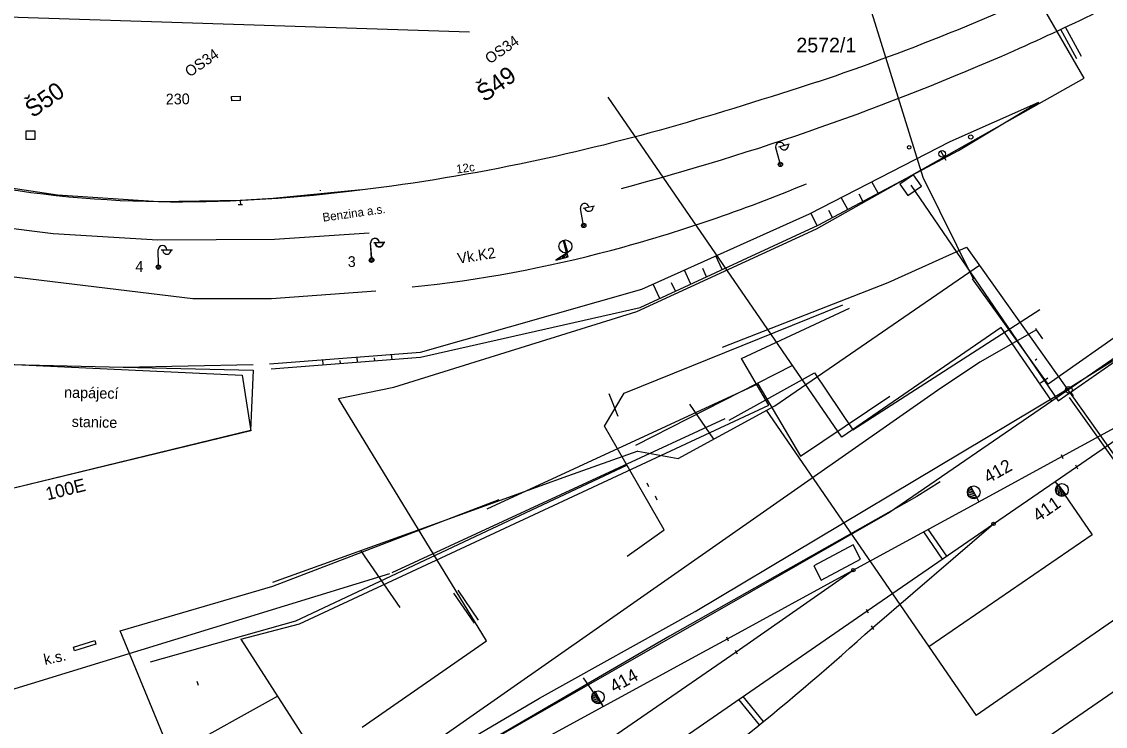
# Model space of a CAD drawing. Extents: x -469926 to -462499, y -1098642 to -1092733.
# Drawn here: x -465036.5 to -464910.6, y -1095162.2 to -1095080.4 of the extents above; entities that cross this region are included whole.
import ezdxf

# ---------------------------------------------------------------- set-up
doc = ezdxf.new("R2010")
doc.units = 0
for name, color, linetype in [('Vrstva 1', 7, 'Continuous'), ('Vrstva 11', 7, 'Continuous'), ('Vrstva 12', 7, 'Continuous'), ('Vrstva 13', 7, 'Continuous'), ('Vrstva 14', 7, 'Continuous'), ('Vrstva 16', 7, 'Continuous'), ('Vrstva 18', 7, 'Continuous'), ('Vrstva 2', 7, 'Continuous'), ('Vrstva 26', 7, 'Continuous'), ('Vrstva 36', 7, 'Continuous'), ('Vrstva 37', 7, 'Continuous'), ('Vrstva 40', 7, 'Continuous'), ('Vrstva 42', 7, 'Continuous'), ('Vrstva 44', 7, 'Continuous'), ('Vrstva 46', 7, 'Continuous'), ('Vrstva 47', 7, 'Continuous'), ('Vrstva 48', 7, 'Continuous'), ('Vrstva 50', 7, 'Continuous'), ('Vrstva 51', 7, 'Continuous'), ('Vrstva 52', 7, 'Continuous'), ('Vrstva 54', 7, 'Continuous'), ('Vrstva 55', 7, 'Continuous'), ('Vrstva 6', 7, 'Continuous'), ('Vrstva 62', 7, 'Continuous'), ('Vrstva 7', 7, 'Continuous'), ('Vrstva 8', 7, 'Continuous'), ('Vrstva 9', 7, 'Continuous')]:
    doc.layers.add(name, color=color, linetype=linetype)

msp = doc.modelspace()

# ---------------------------------------------------------------- linework, layer by layer
at = {"layer": 'Vrstva 1'}
for p, q in [((-464918.58, -1095116.13), (-464925.18, -1095119.89)), ((-464918.58, -1095116.13), (-464918.67, -1095116.01)), ((-464917.84, -1095117.18), (-464918.58, -1095116.13)), ((-464925.18, -1095119.89), (-464930.08, -1095123.21)), ((-464918.74, -1095119.67), (-464918.55, -1095119.53)), ((-464930.08, -1095123.21), (-465604.79, -1095594.4)), ((-464956.09, -1095128.85), (-464958.89, -1095124.77)), ((-464949.99, -1095125.49), (-464925.6, -1095160.96)), ((-464964.91, -1095130.24), (-464973.09, -1095133.15)), ((-464964.92, -1095130.25), (-464960.21, -1095131.11)), ((-464937.66, -1095150.75), (-464923.59, -1095138.69)), ((-464992.54, -1095148.41), (-464997.09, -1095141.79)), ((-464900.45, -1095143.49), (-464925.6, -1095160.96)), ((-464968.96, -1095159.87), (-464971.23, -1095156.57))]:
    msp.add_line(p, q, dxfattribs=at)
for points in [[(-464940.22, -1095179.25), (-464920.04, -1095165.33), (-464892.71, -1095146.51), (-464867.81, -1095129.37), (-464845.96, -1095114.34), (-464821.29, -1095097.22)], [(-465050.14, -1095214.48), (-465034.45, -1095203.65), (-465015.18, -1095190.36), (-464994.32, -1095175.97), (-464979.23, -1095165.52), (-464968.95, -1095159.91), (-464956.87, -1095153.32), (-464954.51, -1095152.03), (-464939.88, -1095144.06), (-464925.29, -1095136.11), (-464915.63, -1095130.86), (-464899.25, -1095121.96), (-464883.59, -1095113.44), (-464858.21, -1095099.59), (-464856.89, -1095098.88)], [(-465299.53, -1095397.72), (-465279.51, -1095383.93), (-465245.31, -1095360.38), (-465221.86, -1095344.22), (-465188.35, -1095321.12), (-465161.65, -1095302.72), (-465141.83, -1095289.07), (-465111.01, -1095267.84), (-465085.66, -1095250.39), (-465067.71, -1095238.02), (-465044.83, -1095222.26), (-465028.95, -1095211.34), (-465009.28, -1095197.81), (-464990.44, -1095184.8), (-464971.42, -1095171.67), (-464938.27, -1095148.8), (-464923.59, -1095138.69), (-464916.41, -1095133.75), (-464913.95, -1095132.05), (-464899.25, -1095121.96), (-464885.18, -1095112.29)], [(-464973.09, -1095133.15), (-464989.16, -1095138.94), (-465007.36, -1095145.49)], [(-464916.19, -1095134.03), (-464912.13, -1095139.94), (-464931.09, -1095152.98)], [(-465302.13, -1095393.8), (-465281.92, -1095379.85), (-465248.22, -1095356.6), (-465224.39, -1095340.19), (-465191.04, -1095317.22), (-465164.14, -1095298.72), (-465144.29, -1095285.02), (-465113.48, -1095263.74), (-465088.4, -1095246.47), (-465070.22, -1095233.95), (-465047.5, -1095218.29), (-465031.62, -1095207.37), (-465012.2, -1095194.01), (-464992.95, -1095180.77), (-464974.16, -1095167.8), (-464953.5, -1095153.56), (-464939.88, -1095144.06)]]:
    msp.add_lwpolyline(points, dxfattribs=at)
msp.add_arc((-465144.52, -1094923.25), 307.48, 305.1847, 312.2798, dxfattribs=at)
at = {"layer": 'Vrstva 12'}
for p, q in [((-465039.79, -1095120.13), (-465024.73, -1095120.5)), ((-465039.79, -1095120.13), (-465024.73, -1095120.5)), ((-465024.73, -1095120.5), (-465009.62, -1095120.85)), ((-465009.62, -1095120.85), (-465009.93, -1095127.84)), ((-465009.93, -1095127.84), (-465039.03, -1095134.93))]:
    msp.add_line(p, q, dxfattribs=at)
msp.add_lwpolyline([(-465010.89, -1095121.43), (-465009.9, -1095127.88), (-465039.04, -1095134.92), (-465039.04, -1095134.92)], dxfattribs=at)
at = {"layer": 'Vrstva 14'}
msp.add_line((-464926.23, -1095093.75), (-464926.23, -1095093.75), dxfattribs=at)
msp.add_line((-464926.23, -1095093.75), (-464926.23, -1095093.75), dxfattribs=at)
msp.add_circle((-464926.23, -1095093.75), 0.25, dxfattribs=at)
msp.add_circle((-464926.23, -1095093.75), 0.25, dxfattribs=at)
at = {"layer": 'Vrstva 16'}
for p, q in [((-464929.73, -1095095.37), (-464929.11, -1095096.46)), ((-464914.62, -1095123.42), (-464914.32, -1095123.82))]:
    msp.add_line(p, q, dxfattribs=at)
msp.add_lwpolyline([(-465036, -1095093.04), (-465035, -1095093.04), (-465035, -1095094.04), (-465036, -1095094.04), (-465036, -1095093.04)], dxfattribs=at)
for centre, radius in [((-464929.55, -1095095.7), 0.375), ((-464914.84, -1095123.12), 0.378)]:
    msp.add_circle(centre, radius, dxfattribs=at)
at = {"layer": 'Vrstva 18'}
for p, q in [((-465011.13, -1095101.12), (-465011.1, -1095101.62)), ((-465010.85, -1095101.61), (-465011.35, -1095101.64))]:
    msp.add_line(p, q, dxfattribs=at)
at = {"layer": 'Vrstva 26'}
msp.add_lwpolyline([(-465009.93, -1095178.89), (-465008.64, -1095177.95), (-464976.35, -1095158.93), (-464958.24, -1095148.86), (-464915.86, -1095123.56), (-464906.97, -1095118)], dxfattribs=at)
at = {"layer": 'Vrstva 36'}
for p, q in [((-464973.56, -1095105.81), (-464973.55, -1095105.8)), ((-464973.51, -1095105.98), (-464973.44, -1095105.85)), ((-464973.44, -1095106.24), (-464973.37, -1095106.11)), ((-464973.37, -1095106.49), (-464973.3, -1095106.37)), ((-464973.75, -1095107.87), (-464973.5, -1095107.43)), ((-464973.5, -1095107.8), (-464973.15, -1095107.2)), ((-464973.3, -1095106.75), (-464973.23, -1095106.62)), ((-464973.24, -1095107.74), (-464973.07, -1095107.43)), ((-464973.23, -1095107.01), (-464973.16, -1095106.88)), ((-464974.34, -1095108.45), (-464974.34, -1095108.45)), ((-464974.26, -1095108.01), (-464974.2, -1095107.9)), ((-464974.01, -1095107.94), (-464973.85, -1095107.66))]:
    msp.add_line(p, q, dxfattribs=at)
msp.add_lwpolyline([(-464973.56, -1095105.8), (-464973.46, -1095105.77), (-464973.09, -1095107.12), (-464973.19, -1095107.15)], close=True, dxfattribs=at)
for points in [[(-464973.56, -1095105.8), (-464973.46, -1095105.77), (-464973.09, -1095107.12), (-464973.19, -1095107.15), (-464973.56, -1095105.8)], [(-464974.45, -1095108.06), (-464973, -1095107.67), (-464973.13, -1095107.19), (-464974.45, -1095108.06)]]:
    msp.add_lwpolyline(points, dxfattribs=at)
msp.add_circle((-464973.33, -1095106.46), 0.75, dxfattribs=at)
at = {"layer": 'Vrstva 42'}
for p, q in [((-464939.93, -1095127.78), (-464918.2, -1095113.78)), ((-464954.31, -1095126.62), (-464944.4, -1095121.14)), ((-464944.4, -1095121.14), (-464939.93, -1095127.78)), ((-464993.47, -1095144.33), (-464954.76, -1095126.44)), ((-465049.24, -1095161.44), (-464993.73, -1095144.46))]:
    msp.add_line(p, q, dxfattribs=at)
at = {"layer": 'Vrstva 44'}
for p, q in [((-464935.82, -1095110.65), (-464926.71, -1095106.53)), ((-464926.71, -1095106.53), (-464896.91, -1095148.58)), ((-464948.98, -1095124.96), (-464925.22, -1095108.62)), ((-464955.08, -1095118.15), (-464935.82, -1095110.65)), ((-464960.21, -1095131.11), (-464948.98, -1095124.96))]:
    msp.add_line(p, q, dxfattribs=at)
at = {"layer": 'Vrstva 46'}
for p, q in [((-464952.86, -1095119.46), (-464940.33, -1095113.62)), ((-464949.7, -1095124.91), (-464952.86, -1095119.46)), ((-465004.23, -1095150.29), (-464949.7, -1095124.91)), ((-465011.06, -1095152.07), (-465004.23, -1095150.29)), ((-465011.06, -1095152.07), (-465004.23, -1095150.29)), ((-465011.06, -1095152.07), (-464998.79, -1095171.11)), ((-465011.06, -1095152.07), (-464998.79, -1095171.11)), ((-465057.73, -1095186.96), (-465006.79, -1095158.69)), ((-465057.73, -1095186.96), (-465006.79, -1095158.69))]:
    msp.add_line(p, q, dxfattribs=at)
msp.add_lwpolyline([(-465039.81, -1095120.04), (-465010.89, -1095121.43)], dxfattribs=at)
at = {"layer": 'Vrstva 47'}
for p, q in [((-464966.52, -1095123.52), (-464941.09, -1095113.24)), ((-464968.8, -1095127.32), (-464966.52, -1095123.52)), ((-464961.84, -1095139.38), (-464968.8, -1095127.32)), ((-465004.65, -1095149.95), (-464966.19, -1095131.85)), ((-464966.14, -1095142.43), (-464961.84, -1095139.38)), ((-465021.56, -1095154.71), (-465004.65, -1095149.95))]:
    msp.add_line(p, q, dxfattribs=at)
at = {"layer": 'Vrstva 48'}
for p, q in [((-464937, -1095100.28), (-464937.71, -1095098.95)), ((-464940.52, -1095102.16), (-464941.27, -1095100.77)), ((-464938.76, -1095101.22), (-464939.21, -1095100.39)), ((-464942.29, -1095103.1), (-464942.73, -1095102.27)), ((-464944.06, -1095104.04), (-464944.83, -1095102.6)), ((-464955.11, -1095109.15), (-464955.84, -1095107.56)), ((-464958.74, -1095110.83), (-464959.49, -1095109.21)), ((-464956.92, -1095109.99), (-464957.37, -1095109.02)), ((-464962.37, -1095112.51), (-464963.14, -1095110.85)), ((-464960.55, -1095111.67), (-464961, -1095110.69)), ((-465001.46, -1095120.21), (-465001.51, -1095119.61)), ((-464999.47, -1095120.05), (-464999.49, -1095119.7)), ((-464997.47, -1095119.9), (-464997.52, -1095119.31)), ((-464995.48, -1095119.74), (-464995.51, -1095119.39)), ((-464993.48, -1095119.58), (-464993.53, -1095119.01))]:
    msp.add_line(p, q, dxfattribs=at)
at = {"layer": 'Vrstva 50'}
for p, q in [((-464913.05, -1095086.93), (-464926.19, -1095064.19)), ((-464913.05, -1095086.93), (-464926.19, -1095064.19)), ((-464944.15, -1095104.43), (-464913.05, -1095086.93)), ((-464965.04, -1095114.02), (-464944.15, -1095104.43)), ((-464993.27, -1095122.82), (-464965.04, -1095114.02)), ((-464999.71, -1095124.14), (-464993.27, -1095122.82)), ((-464982.5, -1095152.25), (-464999.71, -1095124.14)), ((-464996.93, -1095162.29), (-464982.5, -1095152.25))]:
    msp.add_line(p, q, dxfattribs=at)
at = {"layer": 'Vrstva 51'}
for p, q in [((-464982.43, -1095136.95), (-464950.99, -1095122.43)), ((-464950.99, -1095122.43), (-464946.01, -1095130.83)), ((-464946.01, -1095130.83), (-464935.63, -1095123.85)), ((-464929.79, -1095133.81), (-464932.5, -1095135.52)), ((-465007.32, -1095145.91), (-464981.04, -1095135.87)), ((-464932.5, -1095135.52), (-464961.23, -1095151.74)), ((-465025.06, -1095151.11), (-465007.32, -1095145.91)), ((-465025.06, -1095151.11), (-465007.32, -1095145.91)), ((-465019.53, -1095164.56), (-465025.06, -1095151.11)), ((-464961.23, -1095151.74), (-464986.27, -1095166.26))]:
    msp.add_line(p, q, dxfattribs=at)
at = {"layer": 'Vrstva 52'}
for p, q in [((-464931.77, -1095098.46), (-464942.97, -1095062.48)), ((-465054.45, -1095079.27), (-464984.46, -1095081.55)), ((-464925.92, -1095110.28), (-464931.77, -1095098.46)), ((-464917.23, -1095122.44), (-464926.03, -1095110.24)), ((-464907.29, -1095115.47), (-464917.23, -1095122.44))]:
    msp.add_line(p, q, dxfattribs=at)
at = {"layer": 'Vrstva 54'}
for p, q in [((-464946.96, -1095120.29), (-464965.18, -1095129.57)), ((-464918.12, -1095122.3), (-464917.26, -1095121.71)), ((-464914.81, -1095124), (-464883.39, -1095167.99))]:
    msp.add_line(p, q, dxfattribs=at)
for points in [[(-464905.12, -1095116.38), (-464916.82, -1095124.42), (-464922.68, -1095115.89), (-464941.23, -1095128.63), (-464968.38, -1095089.12)], [(-464933.21, -1095099.35), (-464916.08, -1095124.4), (-464901.81, -1095114.5), (-464902.71, -1095113.19)], [(-464916.82, -1095124.42), (-464935.66, -1095137.37), (-465026.27, -1095189.19), (-465020.81, -1095196.55), (-465298.4, -1095387.38), (-465300.51, -1095384.31), (-465702.28, -1095658.07)]]:
    msp.add_lwpolyline(points, dxfattribs=at)
for points in [[(-464933.54, -1095100.56), (-464931.95, -1095099.47), (-464932.87, -1095098.13), (-464934.46, -1095099.23)], [(-464943.6, -1095145.21), (-464939.04, -1095142.77), (-464939.91, -1095141.13), (-464944.48, -1095143.57)]]:
    msp.add_lwpolyline(points, close=True, dxfattribs=at)
at = {"layer": 'Vrstva 55'}
for p, q in [((-464971.25, -1095103.78), (-464971.59, -1095102.07)), ((-464971.25, -1095102), (-464969.97, -1095101.75)), ((-464971.42, -1095104.15), (-464971.18, -1095103.78)), ((-464971.28, -1095104.27), (-464971.01, -1095103.87)), ((-464995.88, -1095107.81), (-464995.96, -1095106.06)), ((-464995.61, -1095106.04), (-464994.31, -1095105.99)), ((-464996.1, -1095108.14), (-464995.81, -1095107.81)), ((-464995.98, -1095108.28), (-464995.66, -1095107.93))]:
    msp.add_line(p, q, dxfattribs=at)
for points in [[(-465007.7, -1095120.09), (-464990.17, -1095118.75), (-464964.46, -1095111.44), (-464944.96, -1095102.67), (-464928.61, -1095094.28), (-464918.33, -1095089.72)], [(-465007.53, -1095120.69), (-464990.16, -1095119.32), (-464964.63, -1095113.55), (-464943.95, -1095103.99), (-464927.66, -1095095.3), (-464918.33, -1095089.72)]]:
    msp.add_lwpolyline(points, dxfattribs=at)
for centre in [(-464971.2, -1095104.03), (-464971.2, -1095104.03), (-464995.87, -1095108.06), (-464995.87, -1095108.06)]:
    msp.add_circle(centre, 0.25, dxfattribs=at)
for centre, start, end in [((-464971.1, -1095101.97), 11.2258, 191.2258), ((-464970.61, -1095101.88), 190.5232, 11.9284), ((-464995.46, -1095106.04), 2.4877, 182.4877), ((-464994.96, -1095106.02), 181.7851, 3.1902)]:
    msp.add_arc(centre, 0.5, start, end, dxfattribs=at)
msp.add_spline([(-464944.03, -1095087.34), (-464961.36, -1095092.68), (-464978.67, -1095096.9), (-464998.46, -1095100.09), (-465020.61, -1095101.29), (-465044.25, -1095098.73), (-465061.76, -1095094.05), (-465069.56, -1095091.67), (-465073.6, -1095090.37)], degree=3, dxfattribs=at)
at = {"layer": 'Vrstva 6'}
for p, q in [((-464948.42, -1095096.69), (-464948.88, -1095095)), ((-464948.55, -1095094.91), (-464947.29, -1095094.56)), ((-464948.56, -1095097.06), (-464948.34, -1095096.68)), ((-464948.41, -1095097.17), (-464948.17, -1095096.76)), ((-465032.33, -1095100.52), (-465044.28, -1095098.71)), ((-464997.01, -1095099.9), (-465007.3, -1095100.88)), ((-464997.01, -1095099.9), (-465007.3, -1095100.88)), ((-465001.79, -1095100.02), (-465001.79, -1095099.94)), ((-465020.62, -1095101.27), (-465032.33, -1095100.52)), ((-465011.13, -1095101.12), (-465020.62, -1095101.27)), ((-465007.3, -1095100.88), (-465011.13, -1095101.12)), ((-464971.25, -1095103.78), (-464971.59, -1095102.07)), ((-464971.25, -1095102), (-464969.97, -1095101.75)), ((-464971.42, -1095104.15), (-464971.18, -1095103.78)), ((-465032.86, -1095104.98), (-465041.19, -1095103.97)), ((-465020.67, -1095105.75), (-465032.86, -1095104.98)), ((-464996.14, -1095104.91), (-465007.12, -1095105.64)), ((-464971.28, -1095104.27), (-464971.01, -1095103.87)), ((-465007.12, -1095105.64), (-465020.67, -1095105.75)), ((-464995.84, -1095107.78), (-464995.96, -1095106.04)), ((-464995.88, -1095107.81), (-464995.96, -1095106.06)), ((-464995.61, -1095106.02), (-464994.31, -1095105.93)), ((-464995.61, -1095106.04), (-464994.31, -1095105.99)), ((-465020.62, -1095108.61), (-465020.64, -1095106.86)), ((-465020.29, -1095106.86), (-465018.99, -1095106.85)), ((-465016.64, -1095112.56), (-465051.45, -1095108.35)), ((-465020.86, -1095108.94), (-465020.55, -1095108.63)), ((-465020.74, -1095109.08), (-465020.4, -1095108.74)), ((-464996.1, -1095108.14), (-464995.81, -1095107.81)), ((-464996.06, -1095108.12), (-464995.77, -1095107.79)), ((-464995.98, -1095108.28), (-464995.66, -1095107.93)), ((-464995.93, -1095108.26), (-464995.61, -1095107.9)), ((-465007.48, -1095112.53), (-465016.64, -1095112.56)), ((-464995.37, -1095111.65), (-465007.48, -1095112.53))]:
    msp.add_line(p, q, dxfattribs=at)
for centre in [(-464948.35, -1095096.93), (-464948.35, -1095096.93), (-464971.2, -1095104.03), (-464971.2, -1095104.03), (-465020.62, -1095108.86), (-465020.62, -1095108.86), (-464995.87, -1095108.06), (-464995.87, -1095108.06), (-464995.83, -1095108.03), (-464995.83, -1095108.03)]:
    msp.add_circle(centre, 0.25, dxfattribs=at)
for centre, radius, start, end in [((-465038.87, -1094807.88), 295.12, 288.7454, 295.5238), ((-465022.68, -1094853.23), 251.84, 293.7569, 296.3432), ((-465047.13, -1094797.69), 312.53, 284.8897, 293.7569), ((-464948.4, -1095094.87), 0.5, 15.4573, 195.4573), ((-464947.92, -1095094.74), 0.5, 194.7548, 16.1599), ((-465014.02, -1094934.83), 178.12, 284.9975, 292.6815), ((-464971.1, -1095101.97), 0.5, 11.2255, 191.2255), ((-464970.61, -1095101.88), 0.5, 190.5229, 11.9281), ((-465020.14, -1095106.86), 0.5, 0.4904, 180.4904), ((-464995.46, -1095106.01), 0.5, 3.803, 183.803), ((-464995.46, -1095106.04), 0.5, 2.4873, 182.4873), ((-464994.96, -1095105.98), 0.5, 183.1004, 4.5056), ((-464994.96, -1095106.02), 0.5, 181.7848, 3.1899), ((-465019.64, -1095106.86), 0.5, 179.7878, 1.193), ((-465006.69, -1094962.2), 149.78, 275.9541, 284.9975)]:
    msp.add_arc(centre, radius, start, end, dxfattribs=at)
at = {"layer": 'Vrstva 62'}
for p, q in [((-464913.38, -1095084.39), (-464915.24, -1095081.01)), ((-464913.38, -1095084.39), (-464915.24, -1095081.01)), ((-464913.9, -1095084.68), (-464915.78, -1095081.27)), ((-464913.9, -1095084.68), (-464915.78, -1095081.27)), ((-465024.73, -1095120.5), (-465009.63, -1095120.16)), ((-464968.28, -1095123.53), (-464967.24, -1095126.17)), ((-464929.52, -1095142.77), (-464931.7, -1095139.6)), ((-464929.02, -1095142.44), (-464931.17, -1095139.31)), ((-464983.41, -1095149.86), (-464985.79, -1095146.4)), ((-464983.9, -1095150.2), (-464986.3, -1095146.72)), ((-464950.79, -1095162.02), (-464953.18, -1095159.09)), ((-464950.33, -1095161.65), (-464952.68, -1095158.75))]:
    msp.add_line(p, q, dxfattribs=at)
for points in [[(-465007.7, -1095120.09), (-464990.17, -1095118.75), (-464964.46, -1095111.44), (-464944.96, -1095102.67), (-464928.61, -1095094.28), (-464918.33, -1095089.72)], [(-465007.53, -1095120.69), (-464990.16, -1095119.32), (-464964.63, -1095113.55), (-464943.95, -1095103.99), (-464927.66, -1095095.3), (-464918.33, -1095089.72)]]:
    msp.add_lwpolyline(points, dxfattribs=at)
at = {"layer": 'Vrstva 8'}
for p, q in [((-464933.39, -1095094.95), (-464933.39, -1095094.95)), ((-464915.72, -1095130.63), (-464915.54, -1095131.09)), ((-464915.63, -1095130.86), (-464915.63, -1095130.86)), ((-464914.06, -1095131.83), (-464913.84, -1095132.28)), ((-464913.95, -1095132.05), (-464913.95, -1095132.05)), ((-464963.88, -1095133.9), (-464963.68, -1095134.36)), ((-464916.1, -1095134.15), (-464916.41, -1095133.75)), ((-464963.78, -1095134.13), (-464963.78, -1095134.13)), ((-464925.76, -1095135.24), (-464926.61, -1095134.98)), ((-464925.63, -1095135.47), (-464926.59, -1095135.18)), ((-464925.89, -1095135), (-464926.58, -1095134.79)), ((-464926.01, -1095134.77), (-464926.5, -1095134.62)), ((-464926.14, -1095134.53), (-464926.36, -1095134.47)), ((-464925.53, -1095135.66), (-464926.23, -1095134.37)), ((-464926.23, -1095134.37), (-464925.53, -1095135.66)), ((-464916.14, -1095134.19), (-464916.25, -1095135.13)), ((-464916.1, -1095134.16), (-464916.09, -1095134.15)), ((-464915.2, -1095135.31), (-464916.1, -1095134.16)), ((-464916.09, -1095134.15), (-464915.2, -1095135.31)), ((-464915.96, -1095134.32), (-464916.09, -1095135.31)), ((-464915.8, -1095134.53), (-464915.91, -1095135.41)), ((-464915.64, -1095134.74), (-464915.73, -1095135.46)), ((-464915.48, -1095134.95), (-464915.54, -1095135.45)), ((-464915.31, -1095135.16), (-464915.34, -1095135.4)), ((-464962.91, -1095135.44), (-464962.7, -1095135.9)), ((-464962.8, -1095135.67), (-464962.8, -1095135.67)), ((-464925.59, -1095135.68), (-464926.49, -1095135.41)), ((-464925.53, -1095135.66), (-464925.29, -1095136.11)), ((-464925.53, -1095135.66), (-464925.53, -1095135.66)), ((-464923.59, -1095138.69), (-464923.59, -1095138.69)), ((-464939.88, -1095144.06), (-464939.88, -1095144.06)), ((-464938.38, -1095148.58), (-464938.16, -1095149.03)), ((-464938.27, -1095148.8), (-464938.27, -1095148.8)), ((-464937.81, -1095150.54), (-464937.52, -1095150.95)), ((-464937.66, -1095150.75), (-464937.66, -1095150.75)), ((-464954.6, -1095151.8), (-464954.42, -1095152.27)), ((-464954.51, -1095152.03), (-464954.51, -1095152.03)), ((-464953.62, -1095153.34), (-464953.38, -1095153.78)), ((-464953.5, -1095153.56), (-464953.5, -1095153.56)), ((-465016.15, -1095156.95), (-465016, -1095157.43)), ((-465016.07, -1095157.19), (-465016.07, -1095157.19)), ((-464969.42, -1095159.04), (-464970.27, -1095158.78)), ((-464969.29, -1095159.27), (-464970.25, -1095158.98)), ((-464969.54, -1095158.8), (-464970.24, -1095158.6)), ((-464969.67, -1095158.57), (-464970.16, -1095158.42)), ((-464969.24, -1095159.48), (-464970.15, -1095159.21)), ((-464969.79, -1095158.34), (-464970.02, -1095158.27)), ((-464969.19, -1095159.46), (-464969.89, -1095158.17)), ((-464969.89, -1095158.17), (-464969.19, -1095159.46)), ((-464969.19, -1095159.46), (-464968.95, -1095159.91)), ((-464969.19, -1095159.46), (-464969.19, -1095159.46))]:
    msp.add_line(p, q, dxfattribs=at)
for points in [[(-465011.13, -1095089.01), (-465011.11, -1095089.51), (-465012.11, -1095089.54), (-465012.13, -1095089.04), (-465011.13, -1095089.01)], [(-465030.36, -1095153.43), (-465030.49, -1095153), (-465028.02, -1095152.24), (-465027.89, -1095152.67), (-465030.36, -1095153.43)], [(-465030.36, -1095153.43), (-465030.49, -1095153), (-465028.02, -1095152.24), (-465027.89, -1095152.67), (-465030.36, -1095153.43)]]:
    msp.add_lwpolyline(points, dxfattribs=at)
for centre, radius in [((-464933.39, -1095094.95), 0.2), ((-464915.64, -1095134.74), 0.731), ((-464925.88, -1095135.01), 0.731), ((-464923.59, -1095138.69), 0.2), ((-464939.88, -1095144.06), 0.2), ((-464969.54, -1095158.81), 0.731)]:
    msp.add_circle(centre, radius, dxfattribs=at)
for centre, start, end in [((-464925.88, -1095135.01), 118.2514, 298.2122), ((-464915.65, -1095134.73), 127.9201, 307.881), ((-464969.54, -1095158.81), 118.2514, 298.2122)]:
    msp.add_arc(centre, 0.732, start, end, dxfattribs=at)

# ---------------------------------------------------------------- texts
at = {"layer": 'Vrstva 11'}
for p in [(-464982.12, -1095085.32), (-465017, -1095086.85)]:
    msp.add_text('OS34', height=1.25, rotation=34.5693, dxfattribs=at).set_placement(p)
at = {"layer": 'Vrstva 12'}
for s, p in [('napájecí', (-465031.59, -1095124.02)), ('napájecí', (-465031.59, -1095124.02)), ('stanice', (-465030.71, -1095127.42)), ('stanice', (-465030.71, -1095127.42))]:
    msp.add_text(s, height=1.25, rotation=358.6384, dxfattribs=at).set_placement(p)
at = {"layer": 'Vrstva 13'}
msp.add_text('100E', height=1.5, rotation=13.9605, dxfattribs=at).set_placement((-465033.51, -1095135.96))
at = {"layer": 'Vrstva 2'}
for s, rotation, p in [('412', 29.3218, (-464924.19, -1095134.02)), ('411', 34.583, (-464918.38, -1095138.52)), ('414', 29.3218, (-464967.64, -1095158.35))]:
    msp.add_text(s, height=1.5, rotation=rotation, dxfattribs=at).set_placement(p)
at = {"layer": 'Vrstva 37'}
msp.add_text('Vk.K2', height=1.25, rotation=9.0751, dxfattribs=at).set_placement((-464985.77, -1095108.48))
at = {"layer": 'Vrstva 40'}
for s, p in [('Š49', (-464982.75, -1095089.76)), ('Š50', (-465035.23, -1095091.6))]:
    msp.add_text(s, height=2, rotation=35.0789, dxfattribs=at).set_placement(p)
at = {"layer": 'Vrstva 50'}
msp.add_text('2572/1', height=1.7, dxfattribs=at).set_placement((-464946.49, -1095083.92))
at = {"layer": 'Vrstva 55'}
for s, rotation, p in [('12c', 7.7301, (-464985.95, -1095097.99)), ('Benzina a.s.', 7.9427, (-465001.48, -1095103.59))]:
    msp.add_text(s, height=1, rotation=rotation, dxfattribs=at).set_placement(p)
at = {"layer": 'Vrstva 7'}
for s, rotation, p in [('230', 0.9055, (-465019.76, -1095089.98)), ('3', 0.1877, (-464998.62, -1095108.85)), ('4', 0.1877, (-465023.3, -1095109.42))]:
    msp.add_text(s, height=1.25, rotation=rotation, dxfattribs=at).set_placement(p)
at = {"layer": 'Vrstva 9'}
msp.add_text('k.s.', height=1.25, rotation=12.2294, dxfattribs=at).set_placement((-465033.8, -1095155.08))

doc.saveas('drawing.dxf')
